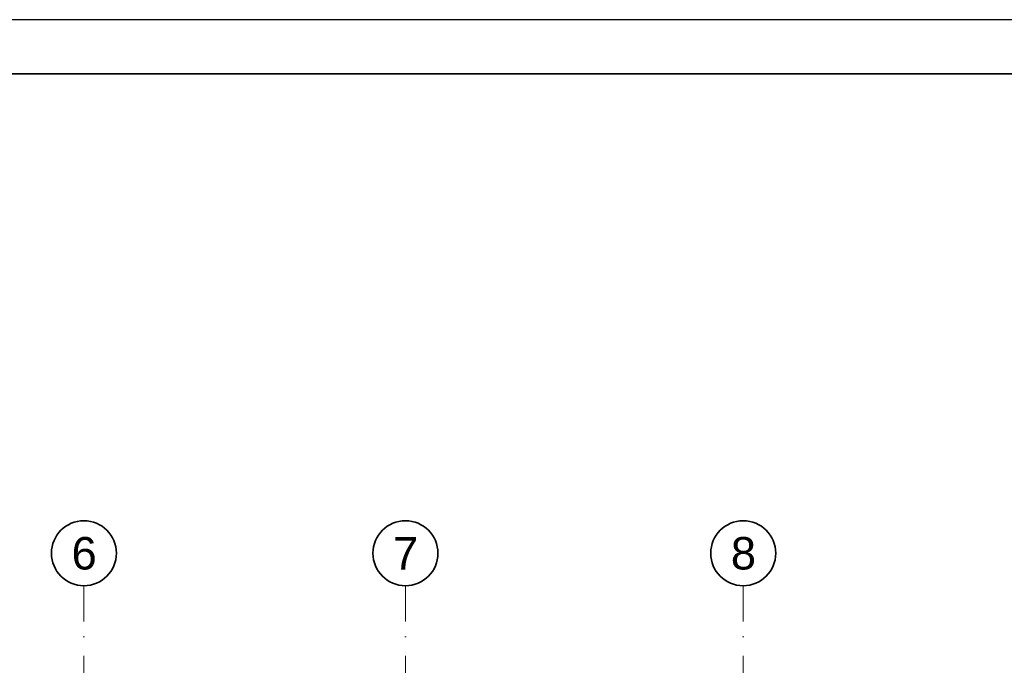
# Model space of a CAD drawing. Header units: millimetres. Extents: x -1465 to 393277, y -3788 to 454312.
# Tile 612 of 656: x 371930 to 381025, y 162750 to 168712. Entities that reach past the tile are written whole.
import ezdxf

# ---------------------------------------------------------------- set-up
doc = ezdxf.new("R2010")
doc.units = ezdxf.units.MM
doc.linetypes.add('Kropki i Kreski', pattern=[6.702778, 3.527778, -1.763889, 0, -1.411111])
doc.layers.add('CP_FRREF', color=251, linetype='Continuous', lineweight=35)
doc.layers.add('CP_LINENORM', color=253, linetype='Continuous')
doc.layers.add('Konstrukcja - Siatka mod', color=8, linetype='Continuous')
doc.styles.add('STYL_AUTOMATYCZNY_1', font='ARIALN.TTF')

msp = doc.modelspace()

# ---------------------------------------------------------------- linework, layer by layer
at = {"layer": 'CP_FRREF'}
msp.add_line((392777.4, 168212), (339777.4, 168212), dxfattribs=at)
at = {"layer": 'CP_LINENORM', "linetype": 'Continuous'}
msp.add_line((393277.4, 168712), (338277.4, 168712), dxfattribs=at)
at = {"layer": 'Konstrukcja - Siatka mod', "color": 8, "linetype": 'Kropki i Kreski', "lineweight": 13, "ltscale": 100}
for p, q in [((372522.9, 162484.8), (372522.9, 163484.8)), ((375492.9, 162484.8), (375492.9, 163484.8)), ((378612.9, 162484.8), (378612.9, 163484.8))]:
    msp.add_line(p, q, dxfattribs=at)
at = {"layer": 'Konstrukcja - Siatka mod', "color": 8, "linetype": 'Continuous', "lineweight": 35, "ltscale": 100}
for centre in [(372522.9, 163784.8), (375492.9, 163784.8), (378612.9, 163784.8)]:
    msp.add_circle(centre, 300, dxfattribs=at)

# ---------------------------------------------------------------- texts
at = {"layer": 'Konstrukcja - Siatka mod', "color": 8, "linetype": 'Continuous', "lineweight": 13, "char_height": 300, "attachment_point": 1, "style": 'STYL_AUTOMATYCZNY_1'}
for s, insert in [('\\A1;{\\pql;\\pt0;\\fArial|b0|i0|c238|p0;\\W1.000000;6}', (372408.4, 163934.8)), ('\\A1;{\\pql;\\pt0;\\fArial|b0|i0|c238|p0;\\W1.000000;7}', (375378.4, 163934.8)), ('\\A1;{\\pql;\\pt0;\\fArial|b0|i0|c238|p0;\\W1.000000;8}', (378498.4, 163934.8))]:
    msp.add_mtext(s, dxfattribs=dict(at, insert=insert))

doc.saveas('drawing.dxf')
